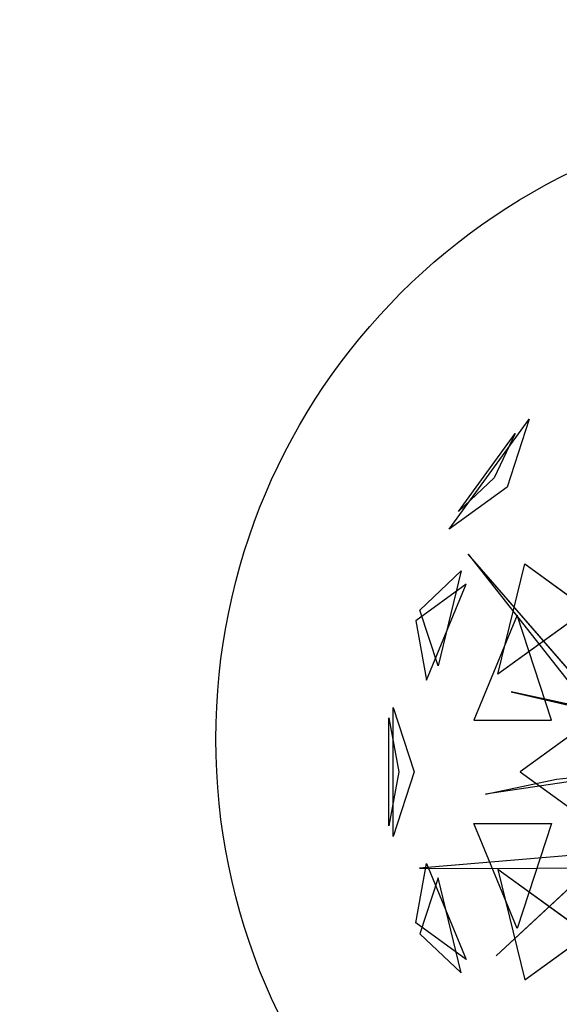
# Model space of a CAD drawing. Extents: x 22936 to 50368, y -4877 to 31080.
# Tile 366 of 601: x 49188 to 49295, y 2357 to 2552. Entities that reach past the tile are written whole.
import ezdxf

# ---------------------------------------------------------------- set-up
doc = ezdxf.new("R2010")
doc.units = 0
doc.layers.get('0').update_dxf_attribs({"linetype": 'CONTINUOUS'})
for name, color, linetype in [('00_TRACE_ARBRE', 3, 'CONTINUOUS'), ('00_TRACE_RDC', 241, 'CONTINUOUS'), ('08_AMENAGEMENTS_EXTERIEURS', 253, 'CONTINUOUS'), ('09_VEGETATION', 134, 'CONTINUOUS')]:
    doc.layers.add(name, color=color, linetype=linetype)

# ---------------------------------------------------------------- blocks, each defined once
blk = doc.blocks.new('TREE_GEOMETRIC_ROUND')
at = {"color": 7}
for p, q in [((-1491.6, 798.4, 3736.8), (-1209.6, 1186.5, 3736.8)), ((-1209.6, 1186.5, 3736.8), (-1287.6, 946.6, 3316.1)), ((-1458.9, 861, 4189.8), (-1259, 1136.1, 4189.8)), ((-1259, 1136.1, 4189.8), (-1333.8, 980.2, 4415.9)), ((-1333.8, 980.2, 4415.9), (-1458.9, 861, 4189.8)), ((-1287.6, 946.6, 3316.1), (-1491.6, 798.4, 3736.8)), ((-1424.8, 711.3, 4367.3), (-981.2, 146.5, 4126.7)), ((-935.2, 146.5, 4074.4), (-1424.8, 711.3, 4367.3)), ((-1319.9, 287.5, 5031.1), (-1225.9, 676.5, 4958.5)), ((-1225.9, 676.5, 4958.5), (-1005.2, 516.2, 5283)), ((-1594.7, 513.6, 4337.8), (-1450, 651.5, 4599.3)), ((-1450, 651.5, 4599.3), (-1530.8, 317, 4661.7)), ((-1431.8, 604.8, 3199.5), (-1609.5, 475.7, 3565.9)), ((-1571.2, 266.8, 3265.8), (-1431.8, 604.8, 3199.5)), ((-1530.8, 317, 4661.7), (-1594.7, 513.6, 4337.8)), ((-1252.3, 495.8, 2829.7), (-1404.9, 125.8, 2902.3)), ((-1005.2, 516.2, 5283), (-1319.9, 287.5, 5031.1)), ((-1132, 125.8, 2577.8), (-1252.3, 495.8, 2829.7)), ((-1609.5, 475.7, 3565.9), (-1571.2, 266.8, 3265.8)), ((-910.1, 146.5, 4105.7), (-1274.1, 226, 4806.6)), ((-1274.1, 226, 4806.6), (-935.2, 146.5, 4074.4)), ((-879.4, 207, 5468.4), (-1242, -56.5, 5178.3)), ((-1688.9, -284, 4186.4), (-1688.9, 171, 4186.4)), ((-1688.9, 171, 4186.4), (-1615, -56.5, 4561.2)), ((-1704, 134.2, 3733.7), (-1669.1, -56.5, 3459.9)), ((-1704, -247.1, 3733.7), (-1704, 134.2, 3733.7)), ((-1404.9, 125.8, 2902.3), (-1132, 125.8, 2577.8)), ((-1669.1, -56.5, 3459.9), (-1704, -247.1, 3733.7)), ((-1615, -56.5, 4561.2), (-1688.9, -284, 4186.4)), ((-719.1, -39, 4325.4), (-1364, -135.5, 4586.9)), ((-605.7, -35.6, 3415.3), (-1326.3, -704.7, 3593.2)), ((-1326.3, -704.7, 3593.2), (-605.7, -35.6, 3357.8)), ((-1242, -56.5, 5178.3), (-879.4, -319.9, 5468.4)), ((-1113.8, -82.4, 4555.6), (-765, -42.5, 4398.6)), ((-1364, -135.5, 4586.9), (-1113.8, -82.4, 4555.6)), ((-1404.9, -238.8, 2902.3), (-1132, -238.8, 2577.8)), ((-1252.3, -608.8, 2829.7), (-1404.9, -238.8, 2902.3)), ((-1132, -238.8, 2577.8), (-1252.3, -608.8, 2829.7)), ((-933.8, -340.2, 3462.4), (-1596.1, -395.6, 3357.8)), ((-1609.5, -588.7, 3565.9), (-1571.2, -379.7, 3265.8)), ((-1571.2, -379.7, 3265.8), (-1431.8, -717.8, 3199.5)), ((-1596.1, -395.6, 3357.8), (-1345.6, -396.4, 3431)), ((-1345.6, -396.4, 3431), (-992.1, -394.3, 3488.5)), ((-1005.2, -629.1, 5283), (-1319.9, -400.4, 5031.1)), ((-1319.9, -400.4, 5031.1), (-1225.9, -789.5, 4958.5)), ((-1530.8, -429.9, 4661.7), (-1594.7, -626.6, 4337.8)), ((-1450, -764.5, 4599.3), (-1530.8, -429.9, 4661.7)), ((-1431.8, -717.8, 3199.5), (-1609.5, -588.7, 3565.9)), ((-1594.7, -626.6, 4337.8), (-1450, -764.5, 4599.3)), ((-1225.9, -789.5, 4958.5), (-1005.2, -629.1, 5283))]:
    blk.add_line(p, q, dxfattribs=at)
mesh = blk.add_polyface(dxfattribs=at)
corners = [(-1209.6, 1186.5, 3736.8), (-1287.6, 946.6, 3316.1), (-1491.6, 798.4, 3736.8)]
mesh.append_faces([[corners[k] for k in face] for face in [(0, 1, 2)]], dxfattribs={"color": 7})
mesh = blk.add_polyface(dxfattribs=at)
corners = [(-1259, 1136.1, 4189.8), (-1333.8, 980.2, 4415.9), (-1458.9, 861, 4189.8)]
mesh.append_faces([[corners[k] for k in face] for face in [(0, 1, 2)]], dxfattribs={"color": 7})
mesh = blk.add_polyface(dxfattribs=at)
corners = [(-1424.8, 711.3, 4367.3), (-981.2, 146.5, 4126.7), (-935.2, 146.5, 4074.4)]
mesh.append_faces([[corners[k] for k in face] for face in [(0, 1, 2)]], dxfattribs={"color": 7})
mesh = blk.add_polyface(dxfattribs=at)
corners = [(-1225.9, 676.5, 4958.5), (-1005.2, 516.2, 5283), (-1319.9, 287.5, 5031.1)]
mesh.append_faces([[corners[k] for k in face] for face in [(0, 1, 2)]], dxfattribs={"color": 7})
mesh = blk.add_polyface(dxfattribs=at)
corners = [(-1450, 651.5, 4599.3), (-1530.8, 317, 4661.7), (-1594.7, 513.6, 4337.8)]
mesh.append_faces([[corners[k] for k in face] for face in [(0, 1, 2)]], dxfattribs={"color": 7})
mesh = blk.add_polyface(dxfattribs=at)
corners = [(-1431.8, 604.8, 3199.5), (-1609.5, 475.7, 3565.9), (-1571.2, 266.8, 3265.8)]
mesh.append_faces([[corners[k] for k in face] for face in [(0, 1, 2)]], dxfattribs={"color": 7})
mesh = blk.add_polyface(dxfattribs=at)
corners = [(-1252.3, 495.8, 2829.7), (-1404.9, 125.8, 2902.3), (-1132, 125.8, 2577.8)]
mesh.append_faces([[corners[k] for k in face] for face in [(0, 1, 2)]], dxfattribs={"color": 7})
mesh = blk.add_polyface(dxfattribs=at)
corners = [(-1274.1, 226, 4806.6), (-935.2, 146.5, 4074.4), (-910.1, 146.5, 4105.7)]
mesh.append_faces([[corners[k] for k in face] for face in [(0, 1, 2)]], dxfattribs={"color": 7})
mesh = blk.add_polyface(dxfattribs=at)
corners = [(-879.4, 207, 5468.4), (-1242, -56.5, 5178.3), (-879.4, -319.9, 5468.4)]
mesh.append_faces([[corners[k] for k in face] for face in [(0, 1, 2)]], dxfattribs={"color": 7})
mesh = blk.add_polyface(dxfattribs=at)
corners = [(-1688.9, 171, 4186.4), (-1615, -56.5, 4561.2), (-1688.9, -284, 4186.4)]
mesh.append_faces([[corners[k] for k in face] for face in [(0, 1, 2)]], dxfattribs={"color": 7})
mesh = blk.add_polyface(dxfattribs=at)
corners = [(-1704, 134.2, 3733.7), (-1669.1, -56.5, 3459.9), (-1704, -247.1, 3733.7)]
mesh.append_faces([[corners[k] for k in face] for face in [(0, 1, 2)]], dxfattribs={"color": 7})
mesh = blk.add_polyface(dxfattribs=at)
corners = [(-1326.3, -704.7, 3593.2), (-605.7, -35.6, 3357.8), (-605.7, -35.6, 3415.3)]
mesh.append_faces([[corners[k] for k in face] for face in [(0, 1, 2)]], dxfattribs={"color": 7})
mesh = blk.add_polyface(dxfattribs=at)
corners = [(-1132, -238.8, 2577.8), (-1252.3, -608.8, 2829.7), (-1404.9, -238.8, 2902.3)]
mesh.append_faces([[corners[k] for k in face] for face in [(0, 1, 2)]], dxfattribs={"color": 7})
mesh = blk.add_polyface(dxfattribs=at)
corners = [(-1571.2, -379.7, 3265.8), (-1431.8, -717.8, 3199.5), (-1609.5, -588.7, 3565.9)]
mesh.append_faces([[corners[k] for k in face] for face in [(0, 1, 2)]], dxfattribs={"color": 7})
mesh = blk.add_polyface(dxfattribs=at)
corners = [(-1319.9, -400.4, 5031.1), (-1225.9, -789.5, 4958.5), (-1005.2, -629.1, 5283)]
mesh.append_faces([[corners[k] for k in face] for face in [(0, 1, 2)]], dxfattribs={"color": 7})
mesh = blk.add_polyface(dxfattribs=at)
corners = [(-1530.8, -429.9, 4661.7), (-1594.7, -626.6, 4337.8), (-1450, -764.5, 4599.3)]
mesh.append_faces([[corners[k] for k in face] for face in [(0, 1, 2)]], dxfattribs={"color": 7})
blk = doc.blocks.new('ARBRE_SIMPLE')
blk.add_circle((0, 0), 250)
blk = doc.blocks.new('GROUPER_1')
at = {"layer": '00_TRACE_ARBRE', "xscale": 0.5, "yscale": 0.5, "zscale": 0.5, "rotation": 10.53798942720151}
blk.add_blockref('ARBRE_SIMPLE', (7737.82, 3020.97), dxfattribs=at)
blk = doc.blocks.new('GROUPER_2')
at = {"layer": '00_TRACE_RDC'}
blk.add_blockref('GROUPER_1', (12098.99, 4265.72), dxfattribs=at)
blk = doc.blocks.new('GROUPER_17')
at = {"layer": '08_AMENAGEMENTS_EXTERIEURS'}
mesh = blk.add_polyface(dxfattribs=at)
corners = [(16.45, 1860.4), (0, 1328), (0, 1844.55), (1795, 1328), (33.02, 1876.27), (49.71, 1892.12), (66.55, 1907.89), (83.55, 1923.55), (100.74, 1939.04), (118.11, 1954.33), (135.7, 1969.37), (153.53, 1984.11), (171.6, 1998.5), (189.93, 2012.5), (208.55, 2026.07), (227.46, 2039.16), (246.69, 2051.72), (266.25, 2063.72), (286.11, 2075.18), (306.26, 2086.08), (326.69, 2096.46), (347.37, 2106.3), (368.28, 2115.64), (389.4, 2124.46), (410.72, 2132.79), (432.21, 2140.64), (453.87, 2148), (475.66, 2154.9), (497.57, 2161.34), (519.59, 2167.33), (541.68, 2172.89), (563.84, 2178.01), (586.04, 2182.71), (608.27, 2187), (630.51, 2190.89), (652.73, 2194.39), (674.92, 2197.5), (697.06, 2200.25), (719.14, 2202.62), (741.15, 2204.62), (763.1, 2206.23), (785, 2207.43), (806.84, 2208.22), (828.63, 2208.57), (850.38, 2208.48), (872.08, 2207.93), (893.75, 2206.9), (915.39, 2205.39), (936.99, 2203.38), (958.57, 2200.86), (980.13, 2197.81), (1001.67, 2194.22), (1023.19, 2190.07), (1044.71, 2185.36), (1066.22, 2180.06), (1087.73, 2174.17), (1109.23, 2167.67), (1130.75, 2160.55), (1152.27, 2152.79), (1173.81, 2144.38), (1195.36, 2135.31), (1216.93, 2125.59), (1238.5, 2115.38), (1260.06, 2104.88), (1281.58, 2094.27), (1303.04, 2083.75), (1324.43, 2073.52), (1345.72, 2063.77), (1366.89, 2054.69), (1387.93, 2046.48), (1408.82, 2039.32), (1429.54, 2033.42), (1450.06, 2028.98), (1470.36, 2026.17), (1490.44, 2025.2), (1510.26, 2026.26), (1529.82, 2029.54), (1549.07, 2035.18), (1567.96, 2043.07), (1586.43, 2053.03), (1604.39, 2064.91), (1621.79, 2078.53), (1638.55, 2093.74), (1654.6, 2110.37), (1669.89, 2128.24), (1684.32, 2147.2), (1697.85, 2167.08), (1710.39, 2187.71), (1721.89, 2208.92), (1732.26, 2230.56), (1741.45, 2252.45), (1749.38, 2274.43), (1756.03, 2296.38), (1761.5, 2318.27), (1765.9, 2340.13), (1769.36, 2361.94), (1771.99, 2383.72), (1773.91, 2405.46), (1775.24, 2427.19), (1776.09, 2448.89), (1776.59, 2470.58), (1776.85, 2492.26), (1777, 2513.93), (2395.68, 2513.93), (1845, 75), (1845, 0), (1332.44, 6187.9), (953.84, 4324.79), (744.56, 6114.92), (1503.53, 4690.87), (1872.82, 4324.79), (2843.74, 4811.2), (2680.87, 4187.05), (193.79, -1456.02), (188.09, -1836.1), (174.84, -1645.82), (233.16, -2021.44), (244.41, -1272.11), (308.78, -2196.56), (325.25, -1099.34), (412.78, -2356.46), (434, -942.64), (3662.14, -2801.42), (567.57, -806.46), (722.14, -694.7), (893.31, -610.54), (1076.21, -556.38), (1155.38, -537.12), (1232.99, -512.33), (1308.66, -482.14), (1382.02, -446.69), (1452.7, -406.15), (1520.35, -360.74), (1584.63, -310.68), (1645.22, -256.21), (1701.82, -197.6), (1754.16, -135.16), (1801.96, -69.18), (1795, 75)]
mesh.append_faces([[corners[k] for k in face] for face in [(0, 1, 2), (106, 107, 108), (113, 114, 115)]], dxfattribs={"vtx0": -1})
mesh.append_faces([[corners[k] for k in face] for face in [(1, 0, 3), (104, 103, 105), (107, 109, 110), (110, 111, 112), (114, 113, 116), (116, 117, 118), (118, 119, 120), (120, 121, 122), (122, 112, 111)]], dxfattribs={"vtx0": -1, "vtx1": -1})
mesh.append_faces([[corners[k] for k in face] for face in [(3, 103, 104), (122, 105, 103)]], dxfattribs={"vtx0": -1, "vtx1": -1, "vtx2": -1})
mesh.append_faces([[corners[k] for k in face] for face in [(3, 0, 4), (3, 4, 5), (3, 5, 6), (3, 6, 7), (3, 7, 8), (3, 8, 9), (3, 9, 10), (3, 10, 11), (3, 11, 12), (3, 12, 13), (3, 13, 14), (3, 14, 15), (3, 15, 16), (3, 16, 17), (3, 17, 18), (3, 18, 19), (3, 19, 20), (3, 20, 21), (3, 21, 22), (3, 22, 23), (3, 23, 24), (3, 24, 25), (3, 25, 26), (3, 26, 27), (3, 27, 28), (3, 28, 29), (3, 29, 30), (3, 30, 31), (3, 31, 32), (3, 32, 33), (3, 33, 34), (3, 34, 35), (3, 35, 36), (3, 36, 37), (3, 37, 38), (3, 38, 39), (3, 39, 40), (3, 40, 41), (3, 41, 42), (3, 42, 43), (3, 43, 44), (3, 44, 45), (3, 45, 46), (3, 46, 47), (3, 47, 48), (3, 48, 49), (3, 49, 50), (3, 50, 51), (3, 51, 52), (3, 52, 53), (3, 53, 54), (3, 54, 55), (3, 55, 56), (3, 56, 57), (3, 57, 58), (3, 58, 59), (3, 59, 60), (3, 60, 61), (3, 61, 62), (3, 62, 63), (3, 63, 64), (3, 64, 65), (3, 65, 66), (3, 66, 67), (3, 67, 68), (3, 68, 69), (3, 69, 70), (3, 70, 71), (3, 71, 72), (3, 72, 73), (3, 73, 74), (3, 74, 75), (3, 75, 76), (3, 76, 77), (3, 77, 78), (3, 78, 79), (3, 79, 80), (3, 80, 81), (3, 81, 82), (3, 82, 83), (3, 83, 84), (3, 84, 85), (3, 85, 86), (3, 86, 87), (3, 87, 88), (3, 88, 89), (3, 89, 90), (3, 90, 91), (3, 91, 92), (3, 92, 93), (3, 93, 94), (3, 94, 95), (3, 95, 96), (3, 96, 97), (3, 97, 98), (3, 98, 99), (3, 99, 100), (3, 100, 101), (3, 101, 102), (3, 102, 103), (107, 106, 109), (110, 109, 111), (116, 113, 117), (118, 117, 119), (120, 119, 121), (122, 121, 123), (122, 123, 124), (122, 124, 125), (122, 125, 126), (122, 126, 127), (122, 127, 128), (122, 128, 129), (122, 129, 130), (122, 130, 131), (122, 131, 132), (122, 132, 133), (122, 133, 134), (122, 134, 135), (122, 135, 136), (122, 136, 137), (122, 137, 105), (122, 103, 112)]], dxfattribs={"vtx0": -1, "vtx2": -1})
mesh.append_faces([[corners[k] for k in face] for face in [(104, 138, 3)]], dxfattribs={"vtx2": -1})

msp = doc.modelspace()

# ---------------------------------------------------------------- block references
at = {"layer": '00_TRACE_RDC'}
msp.add_blockref('GROUPER_2', (29515.15, -4876.93), dxfattribs=at)
at = {"layer": '08_AMENAGEMENTS_EXTERIEURS', "color": 54}
msp.add_blockref('GROUPER_17', (46706.19, 1619.93), dxfattribs=at)
at = {"layer": '09_VEGETATION', "xscale": 0.05625, "yscale": 0.05625, "zscale": 0.05625}
msp.add_blockref('TREE_GEOMETRIC_ROUND', (49357.1, 2406.44), dxfattribs=at)

doc.saveas('drawing.dxf')
